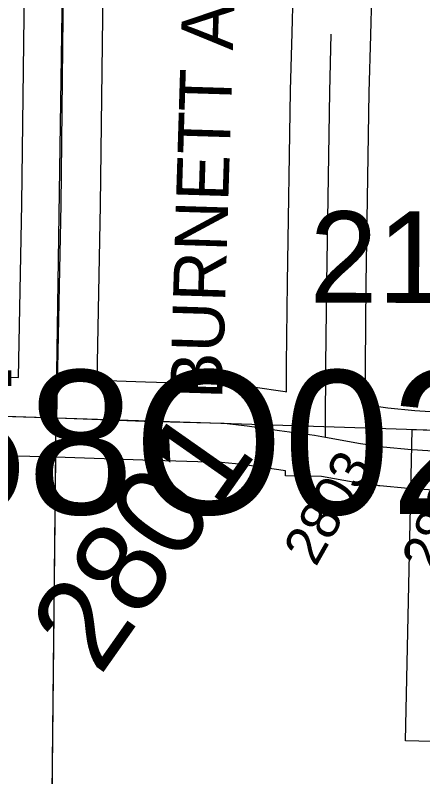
# Model space of a CAD drawing. Extents: x -157.2 to -99.3, y 12.2 to 46.2.
# Drawn here: x -144.882 to -144.57, y 24.899 to 25.482 of the extents above; entities that cross this region are included whole.
import ezdxf

# ---------------------------------------------------------------- set-up
doc = ezdxf.new("R2010")
doc.units = 0
for name, color, linetype in [('tdCoCorpBndry', 7, 'Continuous'), ('tdCoSecRdNmbr', 7, 'Continuous'), ('tdCoSecRdTxt', 7, 'Continuous'), ('tdCoSecRteBand', 7, 'Continuous'), ('tdCoSecRteCL', 7, 'Continuous'), ('tdCoSectLine', 7, 'Continuous'), ('tdCoSectLinePart', 7, 'Continuous'), ('tdCoStrucPriMaintName', 7, 'Continuous'), ('tdCoSurfConc', 7, 'Continuous'), ('tdCoSurfGravel', 7, 'Continuous')]:
    doc.layers.add(name, color=color, linetype=linetype)

msp = doc.modelspace()

# ---------------------------------------------------------------- linework, layer by layer
at = {"layer": 'tdCoCorpBndry'}
msp.add_lwpolyline([(-144.35188, 24.15397), (-144.33955, 24.67058), (-144.33593, 24.92069), (-144.58352, 24.92659), (-144.57831, 25.16508), (-144.51992, 25.1634), (-144.49992, 25.16301), (-144.49394, 25.16289), (-144.49405, 25.14508), (-144.46017, 25.13751), (-144.44681, 25.13271), (-144.43294, 25.12664), (-144.32995, 25.07349), (-144.21079, 25.00946), (-144.1327, 24.9096), (-144.08523, 24.84896), (-143.91472, 24.64621), (-143.90498, 24.63244), (-143.85655, 24.57113), (-143.81833, 24.51772), (-143.78313, 24.45156), (-143.76348, 24.38751), (-143.69721, 24.13427)], dxfattribs=at)
at = {"layer": 'tdCoSecRteBand'}
for points in [[(-144.92766, 25.20658), (-144.8798, 25.20507), (-144.87718, 25.33806), (-144.87546, 25.48166), (-144.87521, 25.51096), (-144.87521, 25.51104), (-144.87521, 25.51112), (-144.87274, 25.69015), (-144.87274, 25.69016), (-144.87274, 25.69018), (-144.87027, 25.85959), (-144.86831, 25.99846)], [(-144.81521, 25.51037), (-144.81546, 25.4811), (-144.81546, 25.48105), (-144.81546, 25.481), (-144.81719, 25.33722), (-144.81719, 25.33711), (-144.81719, 25.337), (-144.81983, 25.20298), (-144.81938, 25.20297), (-144.78263, 25.20165), (-144.73229, 25.2002), (-144.72142, 25.19989), (-144.72028, 25.19986), (-144.71915, 25.19974), (-144.70147, 25.19788), (-144.70091, 25.19782), (-144.70036, 25.19774), (-144.67563, 25.19421), (-144.67456, 25.19406), (-144.67447, 25.21466), (-144.67447, 25.21477), (-144.67447, 25.21488), (-144.67373, 25.27777), (-144.67373, 25.27782), (-144.67373, 25.27787), (-144.67151, 25.42435), (-144.67151, 25.42454), (-144.6715, 25.42474), (-144.67027, 25.46888), (-144.66943, 25.49887)], [(-144.60945, 25.49719), (-144.61029, 25.4672), (-144.61152, 25.42325), (-144.61374, 25.27701), (-144.61447, 25.21428), (-144.61461, 25.18423), (-144.61316, 25.18396), (-144.59701, 25.18171), (-144.57641, 25.17982), (-144.54097, 25.17746), (-144.52195, 25.17703), (-144.5217, 25.17703), (-144.52146, 25.17702), (-144.49305, 25.17591), (-144.38632, 25.17238), (-144.15305, 25.16486), (-144.15295, 25.16486), (-144.15286, 25.16485), (-144.10125, 25.16287), (-144.07914, 25.16222), (-144.0562, 25.16201), (-144.02611, 25.16392), (-144.00417, 25.16564), (-143.95591, 25.17068)], [(-144.5443, 25.11755), (-144.58049, 25.11996), (-144.58049, 25.11996), (-144.5805, 25.11996), (-144.58079, 25.11998), (-144.58116, 25.12), (-144.58153, 25.12004), (-144.6032, 25.12203), (-144.6039, 25.12209), (-144.60459, 25.12219), (-144.62068, 25.12443), (-144.6207, 25.12435), (-144.64779, 25.12929), (-144.67533, 25.12976), (-144.67527, 25.13357), (-144.68401, 25.1348), (-144.68405, 25.1348), (-144.68408, 25.13481), (-144.70829, 25.13827), (-144.72429, 25.13995), (-144.73402, 25.14023), (-144.78446, 25.14168), (-144.78457, 25.14168), (-144.78468, 25.14169), (-144.8513, 25.14407), (-144.88109, 25.14473), (-144.88108, 25.14508), (-144.92949, 25.14661)]]:
    msp.add_lwpolyline(points, dxfattribs=at)
at = {"layer": 'tdCoSecRteCL'}
for points in [[(-144.85043, 25.17406), (-144.85014, 25.18715), (-144.84718, 25.33759), (-144.84546, 25.48136), (-144.84521, 25.5107), (-144.84274, 25.68974), (-144.84028, 25.85916), (-144.83831, 25.99824), (-144.83831, 26.0054), (-144.83978, 26.0086), (-144.84077, 26.01131)], [(-144.64483, 25.15924), (-144.64468, 25.16762), (-144.64447, 25.21453), (-144.64373, 25.27741), (-144.64151, 25.4239), (-144.64028, 25.46804)], [(-145.85365, 25.20471), (-145.82576, 25.20471), (-145.80776, 25.2052), (-145.77274, 25.20397), (-145.72712, 25.20225), (-145.67977, 25.20052), (-145.61615, 25.19855), (-145.54759, 25.19633), (-145.47163, 25.19386), (-145.42355, 25.19263), (-145.35696, 25.19016), (-145.29038, 25.18819), (-145.22725, 25.18597), (-145.18828, 25.18474), (-145.12762, 25.18301), (-145.05462, 25.18079), (-145.00469, 25.17896), (-144.97374, 25.17783), (-144.92861, 25.1766), (-144.86622, 25.17463), (-144.85043, 25.17406)], [(-144.85043, 25.17406), (-144.7836, 25.17167), (-144.73316, 25.17022), (-144.72229, 25.1699), (-144.7046, 25.16804), (-144.67984, 25.16451), (-144.65308, 25.16075), (-144.64483, 25.15924)], [(-144.64483, 25.15924), (-144.61793, 25.15434), (-144.60046, 25.1519), (-144.57879, 25.14991), (-144.5785, 25.14989), (-144.5423, 25.14748), (-144.52262, 25.14704), (-144.49413, 25.14593), (-144.3873, 25.14239), (-144.15401, 25.13488), (-144.10227, 25.13289), (-144.07971, 25.13222), (-144.05539, 25.132), (-144.02399, 25.13399), (-144.00144, 25.13576), (-143.95279, 25.14085), (-143.93974, 25.14195), (-143.92581, 25.14262), (-143.89862, 25.14315), (-143.87609, 25.14257), (-143.85596, 25.1419), (-143.84933, 25.14168)]]:
    msp.add_lwpolyline(points, dxfattribs=at)
at = {"layer": 'tdCoSectLine'}
for points in [[(-144.85081, 25.17406), (-144.83601, 26.17654)], [(-145.85403, 25.20471), (-144.85081, 25.17406)], [(-144.86159, 24.16625), (-144.85081, 25.17406)], [(-144.85081, 25.17406), (-143.84971, 25.14168)]]:
    msp.add_lwpolyline(points, dxfattribs=at)
at = {"layer": 'tdCoSectLinePart'}
msp.add_lwpolyline([(-144.86159, 24.16625), (-144.85114, 25.14374)], dxfattribs=at)
at = {"layer": 'tdCoSurfConc'}
for points in [[(-144.64483, 25.15924), (-144.64468, 25.16762), (-144.64447, 25.21453), (-144.64373, 25.27741), (-144.64151, 25.4239), (-144.64028, 25.46804)], [(-144.92861, 25.1766), (-144.86622, 25.17463), (-144.85043, 25.17406), (-144.7836, 25.17167), (-144.73316, 25.17022), (-144.72229, 25.1699), (-144.7046, 25.16804), (-144.67984, 25.16451), (-144.65308, 25.16075), (-144.64483, 25.15924), (-144.61793, 25.15434), (-144.60046, 25.1519), (-144.57879, 25.14991), (-144.5785, 25.14989)], [(-144.5785, 25.14989), (-144.5423, 25.14748), (-144.52262, 25.14704), (-144.49413, 25.14593)]]:
    msp.add_lwpolyline(points, dxfattribs=at)
at = {"layer": 'tdCoSurfGravel'}
msp.add_lwpolyline([(-144.85043, 25.17406), (-144.85014, 25.18715), (-144.84718, 25.33759), (-144.84546, 25.48136), (-144.84521, 25.5107), (-144.84274, 25.68974), (-144.84028, 25.85916), (-144.83831, 25.99824), (-144.83831, 26.0054), (-144.83978, 26.0086), (-144.84077, 26.01131)], dxfattribs=at)

# ---------------------------------------------------------------- texts
at = {"layer": 'tdCoSecRdNmbr'}
for s, height, rotation, p in [('2108', 0.07, 359.88947, (-144.65694, 25.26232)), ('2801', 0.07, 54.91386, (-144.81733, 24.97561)), ('2803', 0.03, 60.49156, (-144.65217, 25.05934)), ('2805', 0.03, 66.63023, (-144.56006, 25.05369))]:
    msp.add_text(s, height=height, rotation=rotation, dxfattribs=at).set_placement(p)
at = {"layer": 'tdCoSecRdTxt'}
msp.add_text('BURNETT AVE', height=0.04, rotation=88.22403, dxfattribs=at).set_placement((-144.72386, 25.18809))
at = {"layer": 'tdCoStrucPriMaintName'}
msp.add_text('97358O029', height=0.11, dxfattribs=at).set_placement((-145.20037, 25.10038))

doc.saveas('drawing.dxf')
